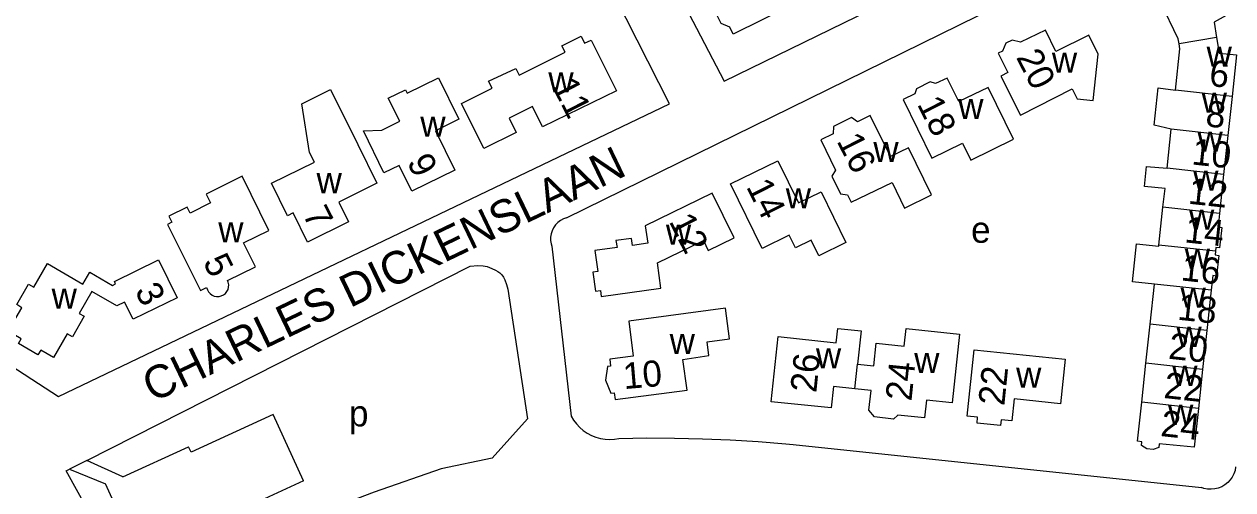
# Model space of a CAD drawing. Extents: x 159441 to 162086, y 388175 to 389787.
# Drawn here: x 161138.4 to 161323.2, y 388501.9 to 388573.1 of the extents above; entities that cross this region are included whole.
import ezdxf

# ---------------------------------------------------------------- set-up
doc = ezdxf.new("R2010")
doc.units = 0
for name, color, linetype in [('BLT_Basislijn', 7, 'Continuous'), ('BLT_Bebouwing', 7, 'Continuous'), ('BLT_Centroide', 7, 'Continuous'), ('BLT_Huisnummer', 7, 'Continuous'), ('BLT_Huisnummer_ tussenligend', 7, 'Continuous'), ('BLT_Onderverdeling_panden', 7, 'Continuous'), ('BLT_Straatnaam', 7, 'Continuous')]:
    doc.layers.add(name, color=color, linetype=linetype)

msp = doc.modelspace()

# ---------------------------------------------------------------- linework, layer by layer
at = {"layer": 'BLT_Basislijn'}
for p, q in [((161237.07, 388560.94), (161217.72, 388599.05)), ((161221.35, 388543.5), (161313.14, 388588.69)), ((161143.65, 388516.17), (161237.07, 388560.94)), ((161219.07, 388539.17), (161222.03, 388513.19)), ((161117.32, 388533.33), (161143.65, 388516.17)), ((161176.47, 388513.44), (161163.95, 388507.67)), ((161181.14, 388503.3), (161176.47, 388513.44)), ((161153.53, 388503.9), (161163.56, 388508.51)), ((161163.95, 388507.67), (161163.56, 388508.51)), ((161255.97, 388508.86), (161318.37, 388502.25)), ((161147.99, 388506.39), (161145.34, 388505.05)), ((161145.34, 388505.05), (161150.84, 388502.85)), ((161153.53, 388503.9), (161147.99, 388506.39)), ((161148.5, 388506.17), (161147.99, 388506.39)), ((161156.97, 388489.54), (161150.84, 388502.85)), ((161181.14, 388503.3), (161168.61, 388497.54))]:
    msp.add_line(p, q, dxfattribs=at)
for points in [[(161245.45, 388564.44), (161304.37, 388593.21), (161306.09, 388596.99), (161283.75, 388641.67), (161183.73, 388690.48), (161116.02, 388690.48)], [(161116.31, 388631.73), (161170.26, 388631.42), (161224.37, 388604.8), (161245.45, 388564.44)], [(161221.35, 388543.5), (161220.86, 388543.34), (161220.41, 388543.1), (161220, 388542.79), (161219.64, 388542.43), (161219.34, 388542.01), (161219.11, 388541.55), (161218.96, 388541.06), (161218.88, 388540.55), (161218.88, 388540.04), (161218.96, 388539.54), (161219.07, 388539.17)], [(161147.99, 388506.39), (161206.6, 388536.1), (161207.76, 388536.22), (161208.59, 388536.17), (161209.22, 388536.05), (161209.91, 388535.79), (161210.49, 388535.51), (161210.83, 388535.32)], [(161210.83, 388535.32), (161211.13, 388535.09), (161211.44, 388534.78), (161211.67, 388534.43), (161211.91, 388534.05), (161212.17, 388533.32), (161212.34, 388532.62), (161215.36, 388512.79), (161209.96, 388506.74)], [(161222.03, 388513.19), (161222.4, 388512.56), (161222.84, 388511.98), (161223.34, 388511.45), (161223.89, 388510.98), (161224.49, 388510.57), (161225.14, 388510.23), (161225.81, 388509.96), (161226.51, 388509.77), (161227.23, 388509.65), (161227.96, 388509.62), (161228.68, 388509.66), (161229.32, 388509.77)], [(161229.32, 388509.77), (161233.58, 388509.84), (161237.84, 388509.82), (161242.1, 388509.73), (161246.35, 388509.55), (161250.61, 388509.3), (161254.85, 388508.96), (161255.97, 388508.86)], [(161209.96, 388506.74), (161202.16, 388505.14), (161191.95, 388501.56), (161179.18, 388496.71), (161166.15, 388489.55), (161157.98, 388484.44), (161156.67, 388483.44)], [(161156.67, 388483.44), (161144.86, 388504.81), (161145.34, 388505.05)], [(161323.61, 388505.44), (161323.51, 388504.89), (161323.34, 388504.37), (161323.09, 388503.87), (161322.77, 388503.42), (161322.39, 388503.01), (161321.96, 388502.66), (161321.48, 388502.38), (161320.96, 388502.18), (161320.42, 388502.04), (161319.87, 388501.99), (161319.32, 388502.01), (161318.77, 388502.12), (161318.37, 388502.25)]]:
    msp.add_lwpolyline(points, dxfattribs=at)
at = {"layer": 'BLT_Bebouwing'}
for p, q in [((161323.06, 388562.09), (161322.41, 388556.13)), ((161313.12, 388551.1), (161313.76, 388557.06)), ((161322.41, 388556.13), (161321.77, 388550.16)), ((161321.77, 388550.16), (161321.12, 388544.2)), ((161311.87, 388539.34), (161312.48, 388545.13)), ((161310.54, 388527.24), (161311.22, 388533.37)), ((161319.86, 388532.44), (161319.19, 388526.3)), ((161309.9, 388521.27), (161310.54, 388527.24)), ((161319.19, 388526.3), (161318.55, 388520.34)), ((161309.26, 388515.31), (161309.9, 388521.27)), ((161318.55, 388520.34), (161317.91, 388514.37))]:
    msp.add_line(p, q, dxfattribs=at)
for points in [[(161252.59, 388589.54), (161256.51, 388581.54), (161253.63, 388580.14), (161255.66, 388575.98), (161246.78, 388571.62), (161246.29, 388572.66), (161244.97, 388573.22), (161243.89, 388575.4), (161244.24, 388576.78), (161243.72, 388577.84), (161246.68, 388579.29), (161243.78, 388585.23), (161250.7, 388588.62)], [(161319.92, 388580.31), (161322.64, 388574.72), (161320.32, 388573.47), (161320.7, 388571.09)], [(161314.96, 388570.15), (161314.82, 388570.92), (161312.1, 388576.49)], [(161223.55, 388571.3), (161224.1, 388570.22), (161225.07, 388570.7), (161228.95, 388562.94), (161217.65, 388557.42), (161216.12, 388560.55), (161212.54, 388558.76)], [(161213.57, 388566.36), (161214.09, 388565.33), (161221.11, 388568.84), (161220.62, 388569.83), (161223.55, 388571.3)], [(161294.52, 388572.22), (161290.74, 388570.37), (161289.43, 388570.69), (161288.49, 388570.22), (161287.95, 388569), (161287.33, 388568.7), (161288.77, 388565.74), (161287.71, 388565.21), (161290.7, 388559.23), (161298.64, 388563.24), (161299.4, 388561.71), (161301.85, 388561.46), (161302.58, 388568.57), (161301.15, 388571.46), (161296.11, 388568.96), (161294.52, 388572.22)], [(161320.7, 388571.09), (161321.08, 388568.7), (161323.74, 388568.45), (161323.06, 388562.09)], [(161314.41, 388563.03), (161315.09, 388569.38), (161314.96, 388570.15)], [(161205.3, 388561.02), (161209.96, 388563.35), (161209.42, 388564.42), (161213.57, 388566.36)], [(161201.74, 388564.95), (161204.88, 388558.6), (161201.28, 388556.82), (161204.24, 388550.83), (161197.7, 388547.6), (161195.77, 388551.54), (161193.41, 388550.39), (161190.27, 388556.82), (161193.09, 388556.93), (161195.83, 388558.28), (161194.08, 388561.8), (161196.69, 388563.1), (161196.95, 388562.58), (161201.74, 388564.95)], [(161279.51, 388564.89), (161277.74, 388564.04), (161276.92, 388564.3), (161274.81, 388563.27), (161274.55, 388562.48), (161272.78, 388561.6), (161277.18, 388552.62), (161281.85, 388554.92), (161283.12, 388552.35), (161289.66, 388555.57), (161285.77, 388563.47), (161281.28, 388561.29), (161279.51, 388564.89)], [(161189.41, 388554.75), (161192.35, 388548.81), (161186.51, 388545.93), (161188, 388542.91), (161181.74, 388539.81), (161179.54, 388544.26), (161178.69, 388543.84), (161176.23, 388548.8), (161182.78, 388552.04), (161182.05, 388553.52), (161180.87, 388560.95), (161185.27, 388563.13), (161189.41, 388554.75)], [(161313.76, 388557.06), (161311.17, 388557.67), (161311.79, 388563.41), (161314.41, 388563.03)], [(161212.54, 388558.76), (161213.63, 388556.58), (161208.69, 388554.1), (161205.3, 388561.02)], [(161267.76, 388559.15), (161265.83, 388558.22), (161264.9, 388558.85), (161262.13, 388557.51), (161262.1, 388556.39), (161260.18, 388555.45), (161262.43, 388550.81), (161261.9, 388549.89), (161263.23, 388547.19), (161264.28, 388547.02), (161264.85, 388545.9), (161271.08, 388548.93), (161272.99, 388545), (161277.14, 388547.02), (161273.61, 388554.22), (161270.86, 388552.88), (161267.76, 388559.15)], [(161246.4, 388548.7), (161253.65, 388552.25), (161256.81, 388545.8), (161260.24, 388547.48), (161264.04, 388539.72), (161259.89, 388537.69), (161258.7, 388540.11), (161256.31, 388538.95), (161255.37, 388540.87), (161251.22, 388538.84), (161246.4, 388548.7)], [(161312.48, 388545.13), (161312.81, 388547.99), (161309.67, 388548.33), (161310, 388551.39), (161313.12, 388551.1)], [(161169.51, 388533.94), (161173.77, 388536.03), (161171.97, 388539.67), (161175.83, 388541.56), (161171.74, 388549.87), (161166.27, 388547.14), (161166.93, 388545.81), (161163.78, 388544.24), (161163.32, 388545.17), (161160.52, 388543.78), (161160.99, 388542.85), (161160.34, 388542.52), (161165.39, 388532.42), (161166.32, 388532.87)], [(161243.59, 388547.3), (161233.37, 388542.29), (161233.75, 388539.63), (161231.4, 388539.28), (161231.26, 388540.37), (161228.89, 388540.05), (161229.05, 388538.97), (161225.66, 388538.51), (161226.1, 388535.33), (161225.37, 388535.18), (161225.77, 388532.28), (161226.51, 388532.39), (161226.63, 388531.49), (161235.76, 388532.74), (161235.21, 388536.61), (161242.25, 388540.06), (161242.99, 388538.54), (161246.94, 388540.47), (161243.59, 388547.3)], [(161321.12, 388544.2), (161320.92, 388542.15), (161321.49, 388542.06), (161321.15, 388538.91), (161320.56, 388538.99), (161320.51, 388538.41)], [(161311.22, 388533.37), (161307.83, 388533.73), (161308.46, 388539.54), (161311.85, 388539.18), (161311.87, 388539.34)], [(161320.51, 388538.41), (161320.46, 388537.84), (161321.03, 388537.75), (161320.69, 388534.59), (161320.11, 388534.68), (161319.86, 388532.44)], [(161142.91, 388522.15), (161140.95, 388523.28), (161140.49, 388522.55), (161137.55, 388524.28), (161137.98, 388525.01), (161136, 388526.17), (161138.09, 388529.77), (161137.29, 388530.24), (161139.11, 388533.36), (161139.9, 388532.9), (161142.01, 388536.51), (161147.41, 388533.37), (161148.46, 388535.18), (161151.95, 388533.15), (161152.39, 388533.42)], [(161152.39, 388533.42), (161152.22, 388533.76), (161158.95, 388537.08), (161161.83, 388531.26), (161155.11, 388527.99), (161153.78, 388530.6)], [(161166.32, 388532.87), (161166.43, 388532.52), (161166.6, 388532.19), (161166.84, 388531.92), (161167.14, 388531.7), (161167.48, 388531.55), (161167.84, 388531.47), (161168.21, 388531.48), (161168.56, 388531.56), (161168.9, 388531.72), (161169.18, 388531.95), (161169.42, 388532.24), (161169.59, 388532.56), (161169.68, 388532.92), (161169.69, 388533.29), (161169.63, 388533.65), (161169.51, 388533.94)], [(161153.78, 388530.6), (161152.58, 388530.06), (161148.78, 388532.26), (161146.83, 388528.87), (161147.62, 388528.46), (161145.81, 388525.31), (161145.02, 388525.76), (161142.91, 388522.15)], [(161245.63, 388529.7), (161230.83, 388527.73), (161231.51, 388522.37), (161227.94, 388521.9), (161228.07, 388520.81), (161227.61, 388520.75), (161227.31, 388518.67), (161228.12, 388516.69), (161228.6, 388516.75), (161228.76, 388515.72), (161239.76, 388517.18), (161239.13, 388521.86), (161243.09, 388522.44), (161242.81, 388524.56), (161246.25, 388525.02), (161245.63, 388529.7)], [(161265.4, 388517.36), (161262.15, 388517.69), (161261.8, 388514.43), (161252.63, 388515.39), (161253.67, 388525.35)], [(161253.67, 388525.35), (161262.56, 388524.41), (161262.79, 388526.58), (161266.35, 388526.21), (161265.8, 388521.14)], [(161273.22, 388526.6), (161281.39, 388525.72), (161280.27, 388515.24), (161276.35, 388515.63), (161276.06, 388512.93), (161271.99, 388513.35), (161271.29, 388512.71), (161268.43, 388513.08), (161267.54, 388514.08), (161267.87, 388517.12), (161265.4, 388517.36)], [(161265.8, 388521.14), (161268.28, 388520.89), (161268.65, 388524.33), (161272.93, 388523.87), (161273.22, 388526.6)], [(161283.65, 388523.33), (161297.56, 388521.92), (161296.82, 388515.07), (161289.77, 388515.83), (161289.41, 388512.45), (161287.78, 388512.64), (161287.68, 388511.76), (161284.08, 388512.13), (161284.15, 388513.04), (161282.55, 388513.2), (161283.65, 388523.33)], [(161317.91, 388514.37), (161317.26, 388508.41), (161311.94, 388508.97), (161311.88, 388508.38), (161310.98, 388508.09), (161310.04, 388508.19), (161309.2, 388508.69), (161309.26, 388509.26), (161308.61, 388509.34), (161309.26, 388515.31)]]:
    msp.add_lwpolyline(points, dxfattribs=at)
at = {"layer": 'BLT_Onderverdeling_panden'}
for p, q in [((161320.7, 388571.09), (161314.96, 388570.15)), ((161323.06, 388562.09), (161314.41, 388563.03)), ((161322.41, 388556.13), (161313.76, 388557.06)), ((161321.77, 388550.16), (161313.12, 388551.1)), ((161321.12, 388544.2), (161312.48, 388545.13)), ((161320.51, 388538.41), (161311.87, 388539.34)), ((161319.86, 388532.44), (161311.22, 388533.37)), ((161319.19, 388526.3), (161310.54, 388527.24)), ((161318.55, 388520.34), (161309.9, 388521.27)), ((161265.4, 388517.36), (161265.8, 388521.14)), ((161317.91, 388514.37), (161309.26, 388515.31))]:
    msp.add_line(p, q, dxfattribs=at)

# ---------------------------------------------------------------- texts
at = {"layer": 'BLT_Centroide'}
for s, p in [('w', (161319.17, 388566.62)), ('w', (161295.52, 388565.72)), ('w', (161218.55, 388562.69)), ('w', (161318.41, 388559.59)), ('w', (161281.2, 388558.62)), ('w', (161198.98, 388555.91)), ('w', (161317.77, 388553.62)), ('w', (161268.23, 388552.06)), ('w', (161183.12, 388547.28)), ('w', (161317.12, 388547.66)), ('w', (161254.84, 388544.97)), ('w', (161316.48, 388541.69)), ('w', (161168.09, 388539.77)), ('w', (161236.52, 388539.41)), ('e', (161283.17, 388539.7)), ('w', (161315.83, 388535.72)), ('w', (161142.62, 388529.62)), ('w', (161315.19, 388529.75)), ('w', (161314.55, 388523.78)), ('w', (161237.09, 388522.69)), ('w', (161259.45, 388520.5)), ('w', (161274.47, 388519.78)), ('w', (161290.05, 388517.53)), ('w', (161313.91, 388517.81)), ('p', (161188.08, 388511.61)), ('w', (161313.27, 388511.84))]:
    msp.add_text(s, height=4, dxfattribs=at).set_placement(p)
at = {"layer": 'BLT_Huisnummer'}
for s, rotation, p in [('20', 296.9127, (161289.99, 388568.1)), ('6', 353.8438, (161319.44, 388563.72)), ('11', 296.9127, (161219.02, 388563.7)), ('18', 296.9127, (161274.84, 388560.92)), ('16', 296.9127, (161262.56, 388555.29)), ('10', 353.8438, (161316.78, 388551.7)), ('9', 296.9127, (161196.87, 388552.06)), ('14', 296.9127, (161248.73, 388548.28)), ('7', 296.9127, (161180.91, 388544.09)), ('12', 296.9127, (161236.92, 388542.99)), ('14', 353.8438, (161315.69, 388539.78)), ('5', 296.9127, (161165.69, 388536.76)), ('3', 296.9127, (161155.27, 388532.35)), ('18', 353.8438, (161314.61, 388527.95)), ('10', 4.908, (161230.14, 388517.31)), ('26', 84.2159, (161259.5, 388516.67)), ('24', 84.2159, (161274.05, 388515.39)), ('22', 84.2159, (161288.24, 388514.68)), ('24', 353.8438, (161312.03, 388510.15))]:
    msp.add_text(s, height=4, rotation=rotation, dxfattribs=at).set_placement(p)
at = {"layer": 'BLT_Huisnummer_ tussenligend'}
for s, p in [('8', (161318.9, 388557.53)), ('12', (161316.25, 388545.69)), ('16', (161315.14, 388533.96)), ('20', (161313.22, 388521.98)), ('22', (161312.51, 388515.97))]:
    msp.add_text(s, height=4, rotation=353.8438, dxfattribs=at).set_placement(p)
at = {"layer": 'BLT_Straatnaam'}
msp.add_text('CHARLES DICKENSLAAN', height=5, rotation=25.6462, dxfattribs=at).set_placement((161158.08, 388515.22))

doc.saveas('drawing.dxf')
